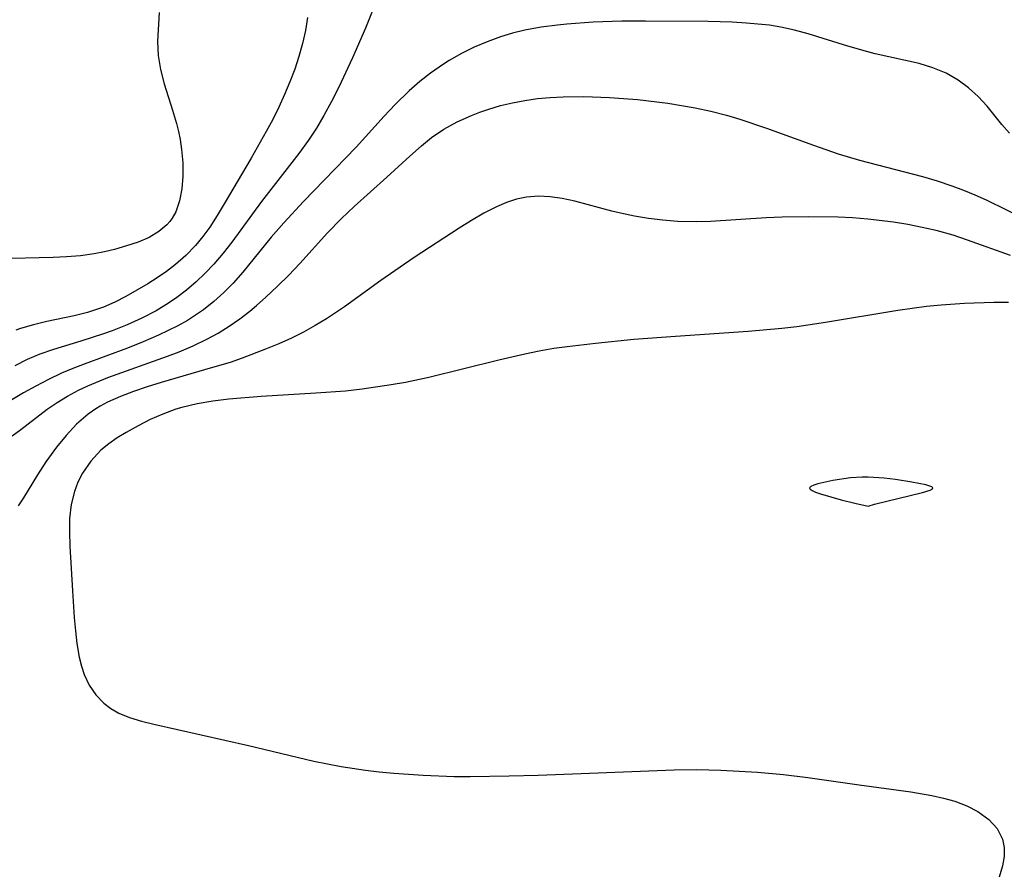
# Model space of a CAD drawing. Header units: metres. Extents: x 1073367 to 1082519, y 1569854 to 1574957.
# Tile 596 of 656: x 1078870 to 1078984, y 1573418 to 1573518. Entities that reach past the tile are written whole.
import ezdxf

# ---------------------------------------------------------------- set-up
doc = ezdxf.new("R2010")
doc.units = ezdxf.units.M
doc.layers.add('CGG_CurvaNivelLidar_v1', color=253, linetype='Continuous', lineweight=30)

msp = doc.modelspace()

# ---------------------------------------------------------------- linework, layer by layer
at = {"layer": 'CGG_CurvaNivelLidar_v1'}
for p, q in [((1078911.9161, 1573521.6181, 70), (1078910.0298, 1573516.9673, 70)), ((1078886.0225, 1573518.7627, 69), (1078885.8569, 1573515.4226, 69)), ((1078903.3008, 1573518.1961, 69.5), (1078903.0455, 1573516.6765, 69.5)), ((1078936.5112, 1573517.6409, 70.5), (1078933.469, 1573517.4303, 70.5)), ((1078939.8376, 1573517.7585, 70.5), (1078936.5112, 1573517.6409, 70.5)), ((1078942.6047, 1573517.7844, 70.5), (1078939.8376, 1573517.7585, 70.5)), ((1078949.897, 1573517.7242, 70.5), (1078942.6047, 1573517.7844, 70.5)), ((1078952.7005, 1573517.6447, 70.5), (1078949.897, 1573517.7242, 70.5)), ((1078954.3319, 1573517.551, 70.5), (1078952.7005, 1573517.6447, 70.5)), ((1078903.0455, 1573516.6765, 69.5), (1078902.7096, 1573515.1636, 69.5)), ((1078910.0298, 1573516.9673, 70), (1078908.523, 1573513.5054, 70)), ((1078928.5799, 1573516.7232, 70.5), (1078927.1482, 1573516.3724, 70.5)), ((1078930.4615, 1573517.0704, 70.5), (1078928.5799, 1573516.7232, 70.5)), ((1078932.3684, 1573517.3211, 70.5), (1078930.4615, 1573517.0704, 70.5)), ((1078933.469, 1573517.4303, 70.5), (1078932.3684, 1573517.3211, 70.5)), ((1078955.6807, 1573517.4397, 70.5), (1078954.3319, 1573517.551, 70.5)), ((1078957.0189, 1573517.2864, 70.5), (1078955.6807, 1573517.4397, 70.5)), ((1078958.344, 1573517.0758, 70.5), (1078957.0189, 1573517.2864, 70.5)), ((1078959.9356, 1573516.7288, 70.5), (1078958.344, 1573517.0758, 70.5)), ((1078961.5102, 1573516.3052, 70.5), (1078959.9356, 1573516.7288, 70.5)), ((1078885.8569, 1573515.4226, 69), (1078885.9062, 1573513.7849, 69)), ((1078924.1889, 1573515.38, 70.5), (1078922.6729, 1573514.7278, 70.5)), ((1078925.7403, 1573515.9471, 70.5), (1078924.1889, 1573515.38, 70.5)), ((1078927.1482, 1573516.3724, 70.5), (1078925.7403, 1573515.9471, 70.5)), ((1078966.1433, 1573514.8686, 70.5), (1078961.5102, 1573516.3052, 70.5)), ((1078902.7096, 1573515.1636, 69.5), (1078902.296, 1573513.6626, 69.5)), ((1078922.6729, 1573514.7278, 70.5), (1078921.1949, 1573513.9971, 70.5)), ((1078968.4668, 1573514.1973, 70.5), (1078966.1433, 1573514.8686, 70.5)), ((1078969.3289, 1573513.9778, 70.5), (1078968.4668, 1573514.1973, 70.5)), ((1078885.9062, 1573513.7849, 69), (1078886.1783, 1573512.1444, 69)), ((1078902.296, 1573513.6626, 69.5), (1078901.8036, 1573512.1708, 69.5)), ((1078908.523, 1573513.5054, 70), (1078906.9249, 1573510.1026, 70)), ((1078919.7602, 1573513.1887, 70.5), (1078919.1076, 1573512.7834, 70.5)), ((1078921.1949, 1573513.9971, 70.5), (1078919.7602, 1573513.1887, 70.5)), ((1078974.4258, 1573512.8259, 70.5), (1078969.3289, 1573513.9778, 70.5)), ((1078886.1783, 1573512.1444, 69), (1078886.6197, 1573510.4975, 69)), ((1078901.8036, 1573512.1708, 69.5), (1078901.2447, 1573510.6963, 69.5)), ((1078919.1076, 1573512.7834, 70.5), (1078917.6041, 1573511.737, 70.5)), ((1078976.0348, 1573512.3507, 70.5), (1078974.4258, 1573512.8259, 70.5)), ((1078977.5569, 1573511.7334, 70.5), (1078976.0348, 1573512.3507, 70.5)), ((1078916.3451, 1573510.7398, 70.5), (1078915.1319, 1573509.6791, 70.5)), ((1078917.6041, 1573511.737, 70.5), (1078916.3451, 1573510.7398, 70.5)), ((1078978.9805, 1573510.9143, 70.5), (1078977.5569, 1573511.7334, 70.5)), ((1078980.1921, 1573510.009, 70.5), (1078978.9805, 1573510.9143, 70.5)), ((1078886.6197, 1573510.4975, 69), (1078887.6022, 1573507.4261, 69)), ((1078901.2447, 1573510.6963, 69.5), (1078900.6227, 1573509.2227, 69.5)), ((1078906.9249, 1573510.1026, 70), (1078906.0746, 1573508.4266, 70)), ((1078915.1319, 1573509.6791, 70.5), (1078913.4665, 1573508.0602, 70.5)), ((1078981.3094, 1573508.9947, 70.5), (1078980.1921, 1573510.009, 70.5)), ((1078900.6227, 1573509.2227, 69.5), (1078899.9531, 1573507.7669, 69.5)), ((1078927.1408, 1573508.285, 71), (1078928.5615, 1573508.5551, 71)), ((1078928.5615, 1573508.5551, 71), (1078930.0319, 1573508.7543, 71)), ((1078930.0319, 1573508.7543, 71), (1078931.5167, 1573508.8869, 71)), ((1078931.5167, 1573508.8869, 71), (1078933.0121, 1573508.9651, 71)), ((1078933.0121, 1573508.9651, 71), (1078935.4128, 1573508.9979, 71)), ((1078935.4128, 1573508.9979, 71), (1078938.4338, 1573508.9031, 71)), ((1078938.4338, 1573508.9031, 71), (1078941.6918, 1573508.648, 71)), ((1078941.6918, 1573508.648, 71), (1078945.1925, 1573508.2199, 71)), ((1078982.3305, 1573507.8987, 70.5), (1078981.3094, 1573508.9947, 70.5)), ((1078887.6022, 1573507.4261, 69), (1078888.0619, 1573505.8664, 69)), ((1078899.9531, 1573507.7669, 69.5), (1078899.2426, 1573506.3296, 69.5)), ((1078906.0746, 1573508.4266, 70), (1078905.1782, 1573506.779, 70)), ((1078913.4665, 1573508.0602, 70.5), (1078912.1922, 1573506.7003, 70.5)), ((1078923.3529, 1573507.1921, 71), (1078924.362, 1573507.5373, 71)), ((1078924.362, 1573507.5373, 71), (1078925.7401, 1573507.9442, 71)), ((1078925.7401, 1573507.9442, 71), (1078927.1408, 1573508.285, 71)), ((1078945.1925, 1573508.2199, 71), (1078946.7956, 1573507.9681, 71)), ((1078946.7956, 1573507.9681, 71), (1078948.3901, 1573507.6758, 71)), ((1078948.3901, 1573507.6758, 71), (1078950.2071, 1573507.2823, 71)), ((1078984.0526, 1573505.7582, 70.5), (1078982.3305, 1573507.8987, 70.5)), ((1078899.2426, 1573506.3296, 69.5), (1078898.4951, 1573504.9129, 69.5)), ((1078905.1782, 1573506.779, 70), (1078904.317, 1573505.322, 70)), ((1078912.1922, 1573506.7003, 70.5), (1078908.9409, 1573503.1011, 70.5)), ((1078920.7088, 1573506.0649, 71), (1078922.3609, 1573506.8103, 71)), ((1078922.3609, 1573506.8103, 71), (1078923.3529, 1573507.1921, 71)), ((1078950.2071, 1573507.2823, 71), (1078952.0069, 1573506.823, 71)), ((1078952.0069, 1573506.823, 71), (1078953.5686, 1573506.3647, 71)), ((1078953.5686, 1573506.3647, 71), (1078956.6584, 1573505.339, 71)), ((1078888.0619, 1573505.8664, 69), (1078888.2908, 1573504.9436, 69)), ((1078904.317, 1573505.322, 70), (1078903.3979, 1573503.9055, 70)), ((1078917.7217, 1573504.2215, 71), (1078919.1316, 1573505.188, 71)), ((1078919.1316, 1573505.188, 71), (1078920.7088, 1573506.0649, 71)), ((1078956.6584, 1573505.339, 71), (1078962.1519, 1573503.3249, 71)), ((1078984.9533, 1573504.7303, 70.5), (1078984.0526, 1573505.7582, 70.5)), ((1078888.2908, 1573504.9436, 69), (1078888.4781, 1573504.0162, 69)), ((1078888.4781, 1573504.0162, 69), (1078888.6493, 1573502.8249, 69)), ((1078898.4951, 1573504.9129, 69.5), (1078896.7364, 1573501.8153, 69.5)), ((1078903.3979, 1573503.9055, 70), (1078902.2923, 1573502.3713, 70)), ((1078916.533, 1573503.2704, 71), (1078917.7217, 1573504.2215, 71)), ((1078888.6493, 1573502.8249, 69), (1078888.777, 1573501.276, 69)), ((1078908.9409, 1573503.1011, 70.5), (1078902.8381, 1573496.7868, 70.5)), ((1078915.1855, 1573502.0813, 71), (1078916.533, 1573503.2704, 71)), ((1078962.1519, 1573503.3249, 71), (1078965.0023, 1573502.348, 71)), ((1078896.7364, 1573501.8153, 69.5), (1078893.6044, 1573496.5247, 69.5)), ((1078902.2923, 1573502.3713, 70), (1078897.9204, 1573496.8038, 70)), ((1078912.5252, 1573499.615, 71), (1078915.1855, 1573502.0813, 71)), ((1078965.0023, 1573502.348, 71), (1078967.5142, 1573501.5948, 71)), ((1078967.5142, 1573501.5948, 71), (1078974.8058, 1573499.6883, 71)), ((1078888.777, 1573501.276, 69), (1078888.7951, 1573499.7512, 69)), ((1078888.7951, 1573499.7512, 69), (1078888.685, 1573498.2756, 69)), ((1078908.7316, 1573496.2211, 71), (1078912.5252, 1573499.615, 71)), ((1078974.8058, 1573499.6883, 71), (1078976.5398, 1573499.1844, 71)), ((1078888.685, 1573498.2756, 69), (1078888.4185, 1573496.8784, 69)), ((1078976.5398, 1573499.1844, 71), (1078978.2518, 1573498.6216, 71)), ((1078978.2518, 1573498.6216, 71), (1078979.5892, 1573498.1202, 71)), ((1078927.5883, 1573497.051, 71.5), (1078926.4176, 1573496.6616, 71.5)), ((1078928.7773, 1573497.3071, 71.5), (1078927.5883, 1573497.051, 71.5)), ((1078930.1409, 1573497.411, 71.5), (1078928.7773, 1573497.3071, 71.5)), ((1078931.5252, 1573497.3454, 71.5), (1078930.1409, 1573497.411, 71.5)), ((1078932.9222, 1573497.1426, 71.5), (1078931.5252, 1573497.3454, 71.5)), ((1078934.3733, 1573496.8213, 71.5), (1078932.9222, 1573497.1426, 71.5)), ((1078979.5892, 1573498.1202, 71), (1078980.9088, 1573497.5727, 71)), ((1078980.9088, 1573497.5727, 71), (1078982.2118, 1573496.985, 71)), ((1078888.4185, 1573496.8784, 69), (1078887.9567, 1573495.5943, 69)), ((1078893.6044, 1573496.5247, 69.5), (1078892.7798, 1573495.1423, 69.5)), ((1078897.9204, 1573496.8038, 70), (1078894.4992, 1573492.075, 70)), ((1078902.8381, 1573496.7868, 70.5), (1078900.5236, 1573494.3087, 70.5)), ((1078907.2382, 1573494.7989, 71), (1078908.7316, 1573496.2211, 71)), ((1078925.2608, 1573496.1662, 71.5), (1078923.8085, 1573495.4219, 71.5)), ((1078926.4176, 1573496.6616, 71.5), (1078925.2608, 1573496.1662, 71.5)), ((1078938.6872, 1573495.6597, 71.5), (1078934.3733, 1573496.8213, 71.5)), ((1078982.2118, 1573496.985, 71), (1078988.5622, 1573493.8386, 71)), ((1078887.5279, 1573494.8366, 69), (1078887.2614, 1573494.4718, 69)), ((1078887.9567, 1573495.5943, 69), (1078887.5279, 1573494.8366, 69)), ((1078892.7798, 1573495.1423, 69.5), (1078891.9126, 1573493.7997, 69.5)), ((1078905.6144, 1573493.1401, 71), (1078907.2382, 1573494.7989, 71)), ((1078923.8085, 1573495.4219, 71.5), (1078922.3644, 1573494.5838, 71.5)), ((1078939.6827, 1573495.4218, 71.5), (1078938.6872, 1573495.6597, 71.5)), ((1078941.3155, 1573495.088, 71.5), (1078939.6827, 1573495.4218, 71.5)), ((1078942.9685, 1573494.8184, 71.5), (1078941.3155, 1573495.088, 71.5)), ((1078944.6359, 1573494.6136, 71.5), (1078942.9685, 1573494.8184, 71.5)), ((1078956.6237, 1573494.896, 71.5), (1078950.161, 1573494.4593, 71.5)), ((1078958.5107, 1573494.9617, 71.5), (1078956.6237, 1573494.896, 71.5)), ((1078961.5863, 1573495.0019, 71.5), (1078958.5107, 1573494.9617, 71.5)), ((1078964.9963, 1573494.9686, 71.5), (1078961.5863, 1573495.0019, 71.5)), ((1078966.6985, 1573494.892, 71.5), (1078964.9963, 1573494.9686, 71.5)), ((1078968.472, 1573494.7503, 71.5), (1078966.6985, 1573494.892, 71.5)), ((1078971.4602, 1573494.3758, 71.5), (1078968.472, 1573494.7503, 71.5)), ((1078886.9113, 1573494.0723, 69), (1078885.9831, 1573493.2838, 69)), ((1078887.2614, 1573494.4718, 69), (1078886.9113, 1573494.0723, 69)), ((1078891.9126, 1573493.7997, 69.5), (1078891.1098, 1573492.6965, 69.5)), ((1078900.5236, 1573494.3087, 70.5), (1078899.0613, 1573492.6257, 70.5)), ((1078920.9214, 1573493.6841, 71.5), (1078915.6992, 1573490.2529, 71.5)), ((1078922.3644, 1573494.5838, 71.5), (1078920.9214, 1573493.6841, 71.5)), ((1078946.3131, 1573494.4773, 71.5), (1078944.6359, 1573494.6136, 71.5)), ((1078948.5498, 1573494.4155, 71.5), (1078946.3131, 1573494.4773, 71.5)), ((1078950.161, 1573494.4593, 71.5), (1078948.5498, 1573494.4155, 71.5)), ((1078973.1222, 1573494.0989, 71.5), (1078971.4602, 1573494.3758, 71.5)), ((1078974.7732, 1573493.7733, 71.5), (1078973.1222, 1573494.0989, 71.5)), ((1078976.4103, 1573493.3948, 71.5), (1078974.7732, 1573493.7733, 71.5)), ((1078884.8526, 1573492.6159, 69), (1078883.5955, 1573492.0693, 69)), ((1078885.9831, 1573493.2838, 69), (1078884.8526, 1573492.6159, 69)), ((1078891.1098, 1573492.6965, 69.5), (1078890.2439, 1573491.6495, 69.5)), ((1078899.0613, 1573492.6257, 70.5), (1078895.7713, 1573488.5768, 70.5)), ((1078902.3802, 1573489.5802, 71), (1078905.6144, 1573493.1401, 71)), ((1078978.3754, 1573492.8517, 71.5), (1078976.4103, 1573493.3948, 71.5)), ((1078980.057, 1573492.3015, 71.5), (1078978.3754, 1573492.8517, 71.5)), ((1078882.2467, 1573491.6117, 69), (1078880.8346, 1573491.2165, 69)), ((1078883.5955, 1573492.0693, 69), (1078882.2467, 1573491.6117, 69)), ((1078890.2439, 1573491.6495, 69.5), (1078889.1415, 1573490.5039, 69.5)), ((1078894.4992, 1573492.075, 70), (1078893.4732, 1573490.7624, 70)), ((1078985.062, 1573490.5034, 71.5), (1078980.057, 1573492.3015, 71.5)), ((1078873.7119, 1573490.2598, 69), (1078867.0936, 1573490.1112, 69)), ((1078875.2716, 1573490.3429, 69), (1078873.7119, 1573490.2598, 69)), ((1078876.8856, 1573490.4801, 69), (1078875.2716, 1573490.3429, 69)), ((1078878.4695, 1573490.6965, 69), (1078876.8856, 1573490.4801, 69)), ((1078879.6652, 1573490.9333, 69), (1078878.4695, 1573490.6965, 69)), ((1078880.8346, 1573491.2165, 69), (1078879.6652, 1573490.9333, 69)), ((1078889.1415, 1573490.5039, 69.5), (1078887.9513, 1573489.454, 69.5)), ((1078893.4732, 1573490.7624, 70), (1078892.394, 1573489.4989, 70)), ((1078915.6992, 1573490.2529, 71.5), (1078911.8336, 1573487.5847, 71.5)), ((1078887.9513, 1573489.454, 69.5), (1078886.9065, 1573488.6596, 69.5)), ((1078892.394, 1573489.4989, 70), (1078891.3893, 1573488.4396, 70)), ((1078901.1018, 1573488.2346, 71), (1078902.3802, 1573489.5802, 71)), ((1078885.82, 1573487.9176, 69.5), (1078884.7059, 1573487.2115, 69.5)), ((1078886.9065, 1573488.6596, 69.5), (1078885.82, 1573487.9176, 69.5)), ((1078891.3893, 1573488.4396, 70), (1078890.3344, 1573487.4343, 70)), ((1078895.7713, 1573488.5768, 70.5), (1078894.6285, 1573487.2865, 70.5)), ((1078899.7921, 1573486.9247, 71), (1078901.1018, 1573488.2346, 71)), ((1078884.7059, 1573487.2115, 69.5), (1078883.4506, 1573486.4584, 69.5)), ((1078890.3344, 1573487.4343, 70), (1078889.2308, 1573486.4866, 70)), ((1078894.6285, 1573487.2865, 70.5), (1078893.5388, 1573486.186, 70.5)), ((1078898.4545, 1573485.6534, 71), (1078899.7921, 1573486.9247, 71)), ((1078911.8336, 1573487.5847, 71.5), (1078907.5738, 1573484.5269, 71.5)), ((1078882.1746, 1573485.7455, 69.5), (1078880.8744, 1573485.0894, 69.5)), ((1078883.4506, 1573486.4584, 69.5), (1078882.1746, 1573485.7455, 69.5)), ((1078888.0779, 1573485.6035, 70), (1078887.1343, 1573484.9568, 70)), ((1078889.2308, 1573486.4866, 70), (1078888.0779, 1573485.6035, 70)), ((1078893.5388, 1573486.186, 70.5), (1078892.3897, 1573485.1528, 70.5)), ((1078897.3606, 1573484.6712, 71), (1078898.4545, 1573485.6534, 71)), ((1078879.5449, 1573484.5097, 69.5), (1078878.6206, 1573484.1691, 69.5)), ((1078880.8744, 1573485.0894, 69.5), (1078879.5449, 1573484.5097, 69.5)), ((1078887.1343, 1573484.9568, 70), (1078885.6881, 1573484.0702, 70)), ((1078892.3897, 1573485.1528, 70.5), (1078891.1806, 1573484.1941, 70.5)), ((1078896.5989, 1573484.0344, 71), (1078897.3606, 1573484.6712, 71)), ((1078907.5738, 1573484.5269, 71.5), (1078905.5131, 1573483.1516, 71.5)), ((1078975.3033, 1573484.5688, 72), (1078971.9348, 1573484.1044, 72)), ((1078976.9875, 1573484.7424, 72), (1078975.3033, 1573484.5688, 72)), ((1078979.6966, 1573484.9171, 72), (1078976.9875, 1573484.7424, 72)), ((1078983.1083, 1573485.0371, 72), (1078979.6966, 1573484.9171, 72)), ((1078984.8078, 1573485.0382, 72), (1078983.1083, 1573485.0371, 72)), ((1078876.1305, 1573483.476, 69.5), (1078872.9667, 1573482.8108, 69.5)), ((1078877.7053, 1573483.8807, 69.5), (1078876.1305, 1573483.476, 69.5)), ((1078878.6206, 1573484.1691, 69.5), (1078877.7053, 1573483.8807, 69.5)), ((1078885.6881, 1573484.0702, 70), (1078884.0258, 1573483.1962, 70)), ((1078890.2694, 1573483.5534, 70.5), (1078889.3269, 1573482.9577, 70.5)), ((1078891.1806, 1573484.1941, 70.5), (1078890.2694, 1573483.5534, 70.5)), ((1078895.4077, 1573483.1205, 71), (1078896.5989, 1573484.0344, 71)), ((1078971.9348, 1573484.1044, 72), (1078963.5348, 1573482.6916, 72)), ((1078871.4134, 1573482.4525, 69.5), (1078869.9048, 1573482.0113, 69.5)), ((1078872.9667, 1573482.8108, 69.5), (1078871.4134, 1573482.4525, 69.5)), ((1078882.3088, 1573482.4201, 70), (1078880.5519, 1573481.7288, 70)), ((1078884.0258, 1573483.1962, 70), (1078882.3088, 1573482.4201, 70)), ((1078888.1897, 1573482.3178, 70.5), (1078885.9737, 1573481.2374, 70.5)), ((1078889.3269, 1573482.9577, 70.5), (1078888.1897, 1573482.3178, 70.5)), ((1078892.8984, 1573481.4753, 71), (1078894.1734, 1573482.2668, 71)), ((1078894.1734, 1573482.2668, 71), (1078895.4077, 1573483.1205, 71)), ((1078904.1798, 1573482.3474, 71.5), (1078902.8179, 1573481.593, 71.5)), ((1078905.5131, 1573483.1516, 71.5), (1078904.1798, 1573482.3474, 71.5)), ((1078960.1935, 1573482.1978, 72), (1078958.4759, 1573481.9943, 72)), ((1078963.5348, 1573482.6916, 72), (1078960.1935, 1573482.1978, 72)), ((1078869.9048, 1573482.0113, 69.5), (1078869.3483, 1573481.8111, 69.5)), ((1078879.5425, 1573481.3713, 70), (1078876.9213, 1573480.5351, 70)), ((1078880.5519, 1573481.7288, 70), (1078879.5425, 1573481.3713, 70)), ((1078885.9737, 1573481.2374, 70.5), (1078884.179, 1573480.4633, 70.5)), ((1078891.5832, 1573480.751, 71), (1078892.8984, 1573481.4753, 71)), ((1078902.8179, 1573481.593, 71.5), (1078901.4273, 1573480.8937, 71.5)), ((1078946.0932, 1573481.0826, 72), (1078941.2566, 1573480.7116, 72)), ((1078954.558, 1573481.6459, 72), (1078946.0932, 1573481.0826, 72)), ((1078958.4759, 1573481.9943, 72), (1078954.558, 1573481.6459, 72)), ((1078876.9213, 1573480.5351, 70), (1078873.7276, 1573479.577, 70)), ((1078884.179, 1573480.4633, 70.5), (1078882.3545, 1573479.7393, 70.5)), ((1078888.3783, 1573479.31, 71), (1078890.0007, 1573479.9941, 71)), ((1078890.0007, 1573479.9941, 71), (1078891.5832, 1573480.751, 71)), ((1078899.935, 1573480.2206, 71.5), (1078898.4204, 1573479.5929, 71.5)), ((1078901.4273, 1573480.8937, 71.5), (1078899.935, 1573480.2206, 71.5)), ((1078933.5, 1573479.887, 72), (1078931.9371, 1573479.6657, 72)), ((1078936.7891, 1573480.2778, 72), (1078933.5, 1573479.887, 72)), ((1078941.2566, 1573480.7116, 72), (1078936.7891, 1573480.2778, 72)), ((1078872.1684, 1573479.0433, 70), (1078870.673, 1573478.4154, 70)), ((1078873.7276, 1573479.577, 70), (1078872.1684, 1573479.0433, 70)), ((1078882.3545, 1573479.7393, 70.5), (1078877.315, 1573477.8795, 70.5)), ((1078880.0629, 1573476.3039, 71), (1078887.014, 1573478.7811, 71)), ((1078887.014, 1573478.7811, 71), (1078888.3783, 1573479.31, 71)), ((1078898.4204, 1573479.5929, 71.5), (1078895.6758, 1573478.5461, 71.5)), ((1078928.5642, 1573479.0434, 72), (1078925.5352, 1573478.3376, 72)), ((1078930.2466, 1573479.3785, 72), (1078928.5642, 1573479.0434, 72)), ((1078931.9371, 1573479.6657, 72), (1078930.2466, 1573479.3785, 72)), ((1078870.673, 1573478.4154, 70), (1078869.2353, 1573477.6817, 70)), ((1078877.315, 1573477.8795, 70.5), (1078875.991, 1573477.3606, 70.5)), ((1078894.2846, 1573478.0726, 71.5), (1078892.2468, 1573477.4541, 71.5)), ((1078895.6758, 1573478.5461, 71.5), (1078894.2846, 1573478.0726, 71.5)), ((1078925.5352, 1573478.3376, 72), (1078917.3911, 1573476.2956, 72)), ((1078874.6854, 1573476.8051, 70.5), (1078873.177, 1573476.0901, 70.5)), ((1078875.991, 1573477.3606, 70.5), (1078874.6854, 1573476.8051, 70.5)), ((1078892.2468, 1573477.4541, 71.5), (1078886.2546, 1573475.7199, 71.5)), ((1078871.6989, 1573475.3203, 70.5), (1078870.2471, 1573474.5111, 70.5)), ((1078873.177, 1573476.0901, 70.5), (1078871.6989, 1573475.3203, 70.5)), ((1078876.641, 1573474.8275, 71), (1078877.7247, 1573475.3425, 71)), ((1078877.7247, 1573475.3425, 71), (1078880.0629, 1573476.3039, 71)), ((1078886.2546, 1573475.7199, 71.5), (1078884.6426, 1573475.2264, 71.5)), ((1078913.0071, 1573475.4401, 72), (1078909.6615, 1573474.9617, 72)), ((1078914.6707, 1573475.7279, 72), (1078913.0071, 1573475.4401, 72)), ((1078917.3911, 1573476.2956, 72), (1078914.6707, 1573475.7279, 72)), ((1078870.2471, 1573474.5111, 70.5), (1078865.3179, 1573471.5553, 70.5)), ((1078874.1625, 1573473.4051, 71), (1078875.3798, 1573474.1476, 71)), ((1078875.3798, 1573474.1476, 71), (1078876.641, 1573474.8275, 71)), ((1078881.5202, 1573474.1128, 71.5), (1078880.043, 1573473.4379, 71.5)), ((1078883.0595, 1573474.6992, 71.5), (1078881.5202, 1573474.1128, 71.5)), ((1078884.6426, 1573475.2264, 71.5), (1078883.0595, 1573474.6992, 71.5)), ((1078897.8883, 1573474.1043, 72), (1078894.1337, 1573473.7795, 72)), ((1078904.2708, 1573474.4736, 72), (1078897.8883, 1573474.1043, 72)), ((1078907.6978, 1573474.7354, 72), (1078904.2708, 1573474.4736, 72)), ((1078909.6615, 1573474.9617, 72), (1078907.6978, 1573474.7354, 72)), ((1078872.9904, 1573472.6078, 71), (1078874.1625, 1573473.4051, 71)), ((1078879.1728, 1573472.9635, 71.5), (1078878.6595, 1573472.6479, 71.5)), ((1078880.043, 1573473.4379, 71.5), (1078879.1728, 1573472.9635, 71.5)), ((1078890.4537, 1573473.2434, 72), (1078888.6712, 1573472.8233, 72)), ((1078892.2793, 1573473.5508, 72), (1078890.4537, 1573473.2434, 72)), ((1078894.1337, 1573473.7795, 72), (1078892.2793, 1573473.5508, 72)), ((1078869.9482, 1573470.2742, 71), (1078872.9904, 1573472.6078, 71)), ((1078877.7744, 1573472.0255, 71.5), (1078876.437, 1573470.8667, 71.5)), ((1078878.6595, 1573472.6479, 71.5), (1078877.7744, 1573472.0255, 71.5)), ((1078886.4503, 1573472.0596, 72), (1078884.9885, 1573471.4122, 72)), ((1078887.961, 1573472.6106, 72), (1078886.4503, 1573472.0596, 72)), ((1078888.6712, 1573472.8233, 72), (1078887.961, 1573472.6106, 72)), ((1078876.437, 1573470.8667, 71.5), (1078875.2171, 1573469.5753, 71.5)), ((1078883.5739, 1573470.6946, 72), (1078882.2087, 1573469.9275, 72)), ((1078884.9885, 1573471.4122, 72), (1078883.5739, 1573470.6946, 72)), ((1078868.9414, 1573469.526, 71), (1078869.9482, 1573470.2742, 71)), ((1078875.2171, 1573469.5753, 71.5), (1078874.0945, 1573468.1965, 71.5)), ((1078882.2087, 1573469.9275, 72), (1078881.168, 1573469.2904, 72)), ((1078880.1801, 1573468.6099, 72), (1078879.2653, 1573467.8616, 72)), ((1078881.168, 1573469.2904, 72), (1078880.1801, 1573468.6099, 72)), ((1078874.0945, 1573468.1965, 71.5), (1078872.8572, 1573466.48, 71.5)), ((1078879.2653, 1573467.8616, 72), (1078878.08, 1573466.5938, 72)), ((1078872.8572, 1573466.48, 71.5), (1078871.8802, 1573464.9894, 71.5)), ((1078878.08, 1573466.5938, 72), (1078877.1055, 1573465.1596, 72)), ((1078871.8802, 1573464.9894, 71.5), (1078870.2659, 1573462.3155, 71.5)), ((1078877.1055, 1573465.1596, 72), (1078876.5837, 1573464.132, 72)), ((1078876.5837, 1573464.132, 72), (1078876.1722, 1573463.0499, 72)), ((1078962.1796, 1573463.7945, 72.5), (1078961.8501, 1573463.6451, 72.5)), ((1078962.632, 1573463.9375, 72.5), (1078962.1796, 1573463.7945, 72.5)), ((1078964.4001, 1573464.3299, 72.5), (1078962.632, 1573463.9375, 72.5)), ((1078966.4317, 1573464.6327, 72.5), (1078964.4001, 1573464.3299, 72.5)), ((1078967.8075, 1573464.7258, 72.5), (1078966.4317, 1573464.6327, 72.5)), ((1078968.4872, 1573464.7265, 72.5), (1078967.8075, 1573464.7258, 72.5)), ((1078970.3794, 1573464.5879, 72.5), (1078968.4872, 1573464.7265, 72.5)), ((1078971.6892, 1573464.4245, 72.5), (1078970.3794, 1573464.5879, 72.5)), ((1078973.5794, 1573464.137, 72.5), (1078971.6892, 1573464.4245, 72.5)), ((1078975.2009, 1573463.8238, 72.5), (1078973.5794, 1573464.137, 72.5)), ((1078975.9021, 1573463.5998, 72.5), (1078975.2009, 1573463.8238, 72.5)), ((1078876.1722, 1573463.0499, 72), (1078875.8037, 1573461.5148, 72)), ((1078961.8501, 1573463.6451, 72.5), (1078961.6954, 1573463.4876, 72.5)), ((1078961.6954, 1573463.4876, 72.5), (1078961.7537, 1573463.3293, 72.5)), ((1078961.7537, 1573463.3293, 72.5), (1078961.9816, 1573463.1639, 72.5)), ((1078961.9816, 1573463.1639, 72.5), (1078962.3732, 1573462.9842, 72.5)), ((1078962.3732, 1573462.9842, 72.5), (1078962.9569, 1573462.7772, 72.5)), ((1078962.9569, 1573462.7772, 72.5), (1078965.3478, 1573462.0946, 72.5)), ((1078969.2515, 1573461.5615, 72.5), (1078974.8369, 1573462.9145, 72.5)), ((1078974.8369, 1573462.9145, 72.5), (1078975.7257, 1573463.211, 72.5)), ((1078975.7257, 1573463.211, 72.5), (1078975.9702, 1573463.3487, 72.5)), ((1078976.0373, 1573463.4802, 72.5), (1078975.9021, 1573463.5998, 72.5)), ((1078975.9702, 1573463.3487, 72.5), (1078976.0373, 1573463.4802, 72.5)), ((1078870.2659, 1573462.3155, 71.5), (1078869.651, 1573461.373, 71.5)), ((1078875.8037, 1573461.5148, 72), (1078875.6224, 1573459.9146, 72)), ((1078965.3478, 1573462.0946, 72.5), (1078966.9668, 1573461.6927, 72.5)), ((1078966.9668, 1573461.6927, 72.5), (1078968.5, 1573461.3525, 72.5)), ((1078968.5, 1573461.3525, 72.5), (1078969.2515, 1573461.5615, 72.5)), ((1078875.6224, 1573459.9146, 72), (1078875.592, 1573458.3206, 72)), ((1078875.592, 1573458.3206, 72), (1078875.652, 1573456.6955, 72)), ((1078875.652, 1573456.6955, 72), (1078875.9395, 1573451.4851, 72)), ((1078875.9395, 1573451.4851, 72), (1078876.1462, 1573448.3669, 72)), ((1078876.1462, 1573448.3669, 72), (1078876.2882, 1573446.8371, 72)), ((1078876.2882, 1573446.8371, 72), (1078876.4684, 1573445.3434, 72)), ((1078876.4684, 1573445.3434, 72), (1078876.7366, 1573443.7535, 72)), ((1078876.7366, 1573443.7535, 72), (1078876.9862, 1573442.7358, 72)), ((1078876.9862, 1573442.7358, 72), (1078877.3116, 1573441.7633, 72)), ((1078877.3116, 1573441.7633, 72), (1078877.9077, 1573440.51, 72)), ((1078877.9077, 1573440.51, 72), (1078878.6698, 1573439.3828, 72)), ((1078878.6698, 1573439.3828, 72), (1078879.5957, 1573438.408, 72)), ((1078879.5957, 1573438.408, 72), (1078880.42, 1573437.7795, 72)), ((1078880.42, 1573437.7795, 72), (1078881.3302, 1573437.2577, 72)), ((1078881.3302, 1573437.2577, 72), (1078882.603, 1573436.7327, 72)), ((1078882.603, 1573436.7327, 72), (1078883.9677, 1573436.3219, 72)), ((1078883.9677, 1573436.3219, 72), (1078885.4003, 1573435.9709, 72)), ((1078885.4003, 1573435.9709, 72), (1078896.436, 1573433.4959, 72)), ((1078896.436, 1573433.4959, 72), (1078904.0272, 1573431.675, 72)), ((1078904.0272, 1573431.675, 72), (1078907.2048, 1573431.0403, 72)), ((1078907.2048, 1573431.0403, 72), (1078910.0435, 1573430.6178, 72)), ((1078910.0435, 1573430.6178, 72), (1078911.6206, 1573430.4343, 72)), ((1078935.1033, 1573430.2212, 72), (1078945.95, 1573430.6737, 72)), ((1078945.95, 1573430.6737, 72), (1078948.5784, 1573430.6986, 72)), ((1078948.5784, 1573430.6986, 72), (1078951.3666, 1573430.638, 72)), ((1078951.3666, 1573430.638, 72), (1078955.627, 1573430.3982, 72)), ((1078911.6206, 1573430.4343, 72), (1078913.3311, 1573430.2686, 72)), ((1078913.3311, 1573430.2686, 72), (1078916.7553, 1573430.0266, 72)), ((1078916.7553, 1573430.0266, 72), (1078920.3475, 1573429.8993, 72)), ((1078920.3475, 1573429.8993, 72), (1078922.2274, 1573429.8849, 72)), ((1078922.2274, 1573429.8849, 72), (1078926.7474, 1573429.9504, 72)), ((1078926.7474, 1573429.9504, 72), (1078930.1343, 1573430.0473, 72)), ((1078930.1343, 1573430.0473, 72), (1078935.1033, 1573430.2212, 72)), ((1078955.627, 1573430.3982, 72), (1078958.6674, 1573430.1157, 72)), ((1078958.6674, 1573430.1157, 72), (1078961.4733, 1573429.7677, 72)), ((1078961.4733, 1573429.7677, 72), (1078967.4632, 1573428.9116, 72)), ((1078967.4632, 1573428.9116, 72), (1078973.484, 1573428.097, 72)), ((1078973.484, 1573428.097, 72), (1078975.8944, 1573427.6835, 72)), ((1078975.8944, 1573427.6835, 72), (1078977.2597, 1573427.3786, 72)), ((1078977.2597, 1573427.3786, 72), (1078978.5681, 1573427.0042, 72)), ((1078978.5681, 1573427.0042, 72), (1078979.9806, 1573426.4633, 72)), ((1078979.9806, 1573426.4633, 72), (1078981.2635, 1573425.7984, 72)), ((1078981.2635, 1573425.7984, 72), (1078982.5208, 1573424.8856, 72)), ((1078982.5208, 1573424.8856, 72), (1078983.5033, 1573423.8199, 72)), ((1078983.5033, 1573423.8199, 72), (1078984.1313, 1573422.6083, 72)), ((1078984.1313, 1573422.6083, 72), (1078984.3222, 1573421.6183, 72)), ((1078984.3222, 1573421.6183, 72), (1078984.3056, 1573420.5682, 72)), ((1078984.3056, 1573420.5682, 72), (1078984.1189, 1573419.4776, 72)), ((1078984.1189, 1573419.4776, 72), (1078983.7299, 1573418.1887, 72))]:
    msp.add_line(p, q, dxfattribs=at)

doc.saveas('drawing.dxf')
